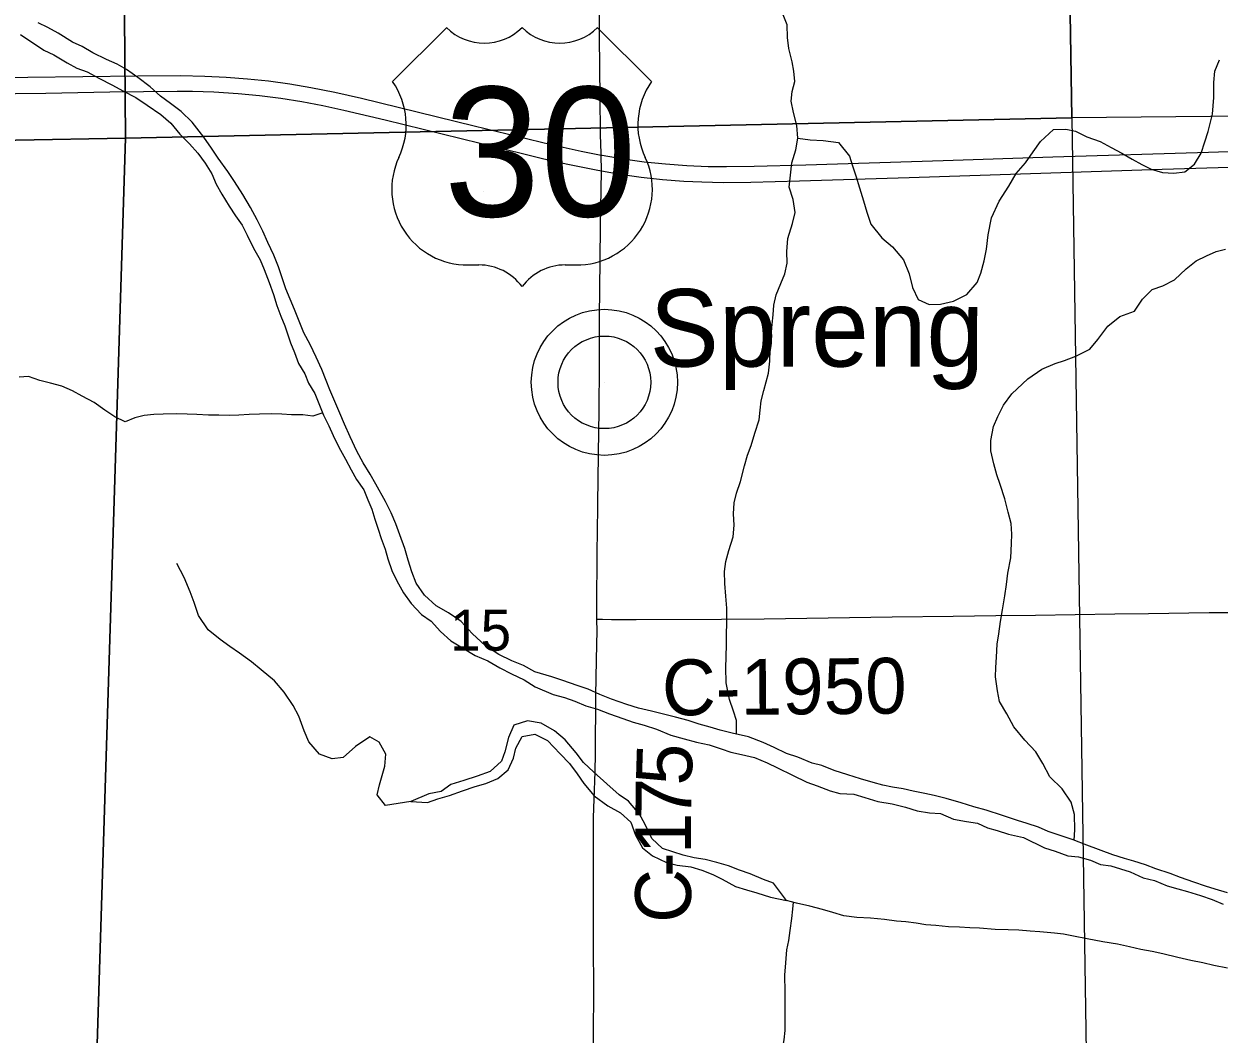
# Model space of a CAD drawing. Extents: x 1874609 to 2204689, y 815661 to 1281160.
# Drawn here: x 2060563 to 2066989, y 1009621 to 1015055 of the extents above; entities that cross this region are included whole.
import ezdxf

# ---------------------------------------------------------------- set-up
doc = ezdxf.new("R2010")
doc.units = 0
for name, color, linetype in [('GM_X_County_Road', 7, 'Continuous'), ('GM_X_County_Road_Text', 7, 'Continuous'), ('GM_X_Major_River', 7, 'Continuous'), ('GM_X_Minor_River', 7, 'Continuous'), ('GM_X_Section', 7, 'Continuous'), ('GM_X_Section_Text', 7, 'Continuous'), ('GM_X_Unincorporated', 7, 'Continuous'), ('GM_X_Unincorporated_Location', 7, 'Continuous'), ('GM_X_Unincorporated_Text', 7, 'Continuous'), ('GM_X_US_Location', 7, 'Continuous'), ('GM_X_US_Route', 7, 'Continuous'), ('GM_X_US_Shield', 7, 'Continuous')]:
    doc.layers.add(name, color=color, linetype=linetype)

msp = doc.modelspace()

# ---------------------------------------------------------------- linework, layer by layer
at = {"layer": 'GM_X_County_Road'}
for points in [[(2063666.3, 1014349.2), (2063666.1, 1014360), (2063663.2, 1014458.4), (2063660.9, 1014669.8), (2063659.5, 1014806.8), (2063657.3, 1014999.8), (2063657.3, 1015180.3), (2063654.8, 1015344.3), (2063654, 1015442.7), (2063652.5, 1015606.5), (2063650.9, 1015721.4), (2063650.2, 1015803.4), (2063649.3, 1015983.7), (2063648.3, 1016115), (2063646.9, 1016344.8), (2063645.7, 1016541.6), (2063644.4, 1016705.7), (2063641.9, 1016902.6), (2063640.3, 1017050.1), (2063639.2, 1017111.9)], [(2063667.8, 1014264.8), (2063666.3, 1014349.2)], [(2063644.2, 1011853.4), (2063643.7, 1011966.1), (2063645.3, 1012162.9), (2063646, 1012228.5), (2063646.6, 1012310.4), (2063648.2, 1012474.5), (2063654.1, 1012868.2), (2063655.5, 1012966.5), (2063658.4, 1013228.8), (2063658.2, 1013343.5), (2063658.8, 1013474.7), (2063661.7, 1013786.4), (2063663.6, 1013966.8), (2063666.1, 1014163.7), (2063667.8, 1014261.8), (2063667.8, 1014264.8)], [(2063644.2, 1011853.4), (2063673.6, 1011852.6), (2063723, 1011851.4), (2063854.2, 1011851.8), (2064313.5, 1011853.5), (2064543.1, 1011855.3), (2064887.5, 1011860), (2065231.9, 1011865.6), (2065559.8, 1011868.5), (2065789.5, 1011872.4), (2066002.6, 1011875.3), (2066215.8, 1011878.1), (2066428.9, 1011881.1), (2066609, 1011883.1), (2066936.5, 1011889.6), (2067116.6, 1011889.6)], [(2063625, 1009219.2), (2063625.9, 1009309.4), (2063625.9, 1009571.8), (2063626.6, 1009899.8), (2063626.7, 1009949), (2063626.1, 1010014.5), (2063625.1, 1010309.9), (2063626.2, 1010523.2), (2063626.5, 1010621.6), (2063626.5, 1010785.7), (2063628.7, 1010884.2), (2063634.8, 1011031.8), (2063637.2, 1011130), (2063638.7, 1011441.6), (2063639.4, 1011540.1), (2063643.3, 1011720.5), (2063644.5, 1011785.9), (2063644.2, 1011853.4)]]:
    msp.add_lwpolyline(points, dxfattribs=at)
at = {"layer": 'GM_X_Major_River'}
for points in [[(2062316.5, 1012834.4), (2062286.2, 1012902.4), (2062262, 1012960.4), (2062207.6, 1013086.4), (2062187.4, 1013136.5), (2062165.2, 1013196.5), (2062135, 1013262.5), (2062102.7, 1013330.5), (2062068.5, 1013392.5), (2062042.3, 1013456.5), (2062018.1, 1013518.6), (2061993.9, 1013574.6), (2061971.7, 1013630.6), (2061949.4, 1013694.6), (2061931.3, 1013748.7), (2061907, 1013810.7), (2061874.8, 1013878.7), (2061848.6, 1013940.7), (2061816.4, 1014000.7), (2061782.1, 1014066.7), (2061739.9, 1014136.7), (2061695.6, 1014206.7), (2061659.4, 1014260.7), (2061607.1, 1014332.6), (2061570.9, 1014386.6), (2061530.7, 1014444.6), (2061468.3, 1014526.5), (2061408.1, 1014584.4), (2061351.9, 1014626.3), (2061297.7, 1014666.2), (2061241.5, 1014716.1), (2061175.2, 1014766), (2061115, 1014809.9), (2061064.9, 1014837.8), (2061006.7, 1014863.7), (2060934.5, 1014899.5), (2060876.3, 1014933.4), (2060824.2, 1014957.2), (2060747.9, 1015005.1), (2060691.7, 1015035), (2060639.6, 1015060.8)], [(2060544, 1014998.1), (2060669.7, 1014913.3), (2060723.7, 1014888.9), (2060795.5, 1014844.4), (2060847.4, 1014816.1), (2060903.3, 1014797.7), (2060969.2, 1014761.3), (2061035.1, 1014726.8), (2061099, 1014692.4), (2061164.9, 1014658), (2061226.7, 1014617.5), (2061298.5, 1014567), (2061352.3, 1014520.7), (2061402.1, 1014462.3), (2061453.8, 1014409.9), (2061497.6, 1014359.5), (2061537.4, 1014305.2), (2061573.1, 1014248.9), (2061596.8, 1014192.7), (2061626.6, 1014138.4), (2061666.3, 1014074), (2061700, 1014021.8), (2061735.8, 1013971.5), (2061763.6, 1013919.2), (2061797.2, 1013848.9), (2061832.9, 1013786.6), (2061854.7, 1013734.3), (2061882.3, 1013664.1), (2061906, 1013599.8), (2061923.7, 1013539.6), (2061945.4, 1013483.4), (2061965.2, 1013431.2), (2061996.7, 1013338.8), (2062018.5, 1013286.6), (2062040.2, 1013228.4), (2062073.9, 1013172.1), (2062093.7, 1013121.9), (2062127.4, 1013067.6), (2062153.1, 1013003.3), (2062174.8, 1012951.1), (2062202.5, 1012892.8), (2062226.3, 1012840.6), (2062256, 1012778.3), (2062291.7, 1012714), (2062323.4, 1012655.7), (2062351.2, 1012603.4), (2062390.9, 1012549.1), (2062412.7, 1012494.9), (2062434.4, 1012444.7), (2062450.1, 1012390.5), (2062467.9, 1012336.3), (2062483.6, 1012286.1), (2062505.3, 1012229.9), (2062519.1, 1012177.7), (2062540.8, 1012115.5), (2062568.5, 1012059.2), (2062604.2, 1011994.9), (2062645.9, 1011936.5), (2062701.7, 1011878.1), (2062753.5, 1011841.8), (2062803.3, 1011787.4), (2062859.1, 1011737), (2062920.9, 1011698.5), (2062988.8, 1011658.1), (2063056.7, 1011629.6), (2063122.6, 1011591.2), (2063184.5, 1011558.8), (2063252.3, 1011526.3), (2063312.2, 1011489.9), (2063408.1, 1011447.3), (2063470, 1011430.9), (2063526, 1011412.6), (2063583.9, 1011386.2), (2063647.9, 1011369.8), (2063711.8, 1011343.4), (2063783.8, 1011318.9), (2063839.7, 1011298.6), (2063897.7, 1011282.2), (2063963.6, 1011261.8), (2064041.5, 1011229.3), (2064113.5, 1011208.8), (2064179.5, 1011192.4), (2064247.5, 1011178), (2064311.4, 1011155.6), (2064363.4, 1011137.3), (2064421.4, 1011124.9), (2064491.3, 1011108.5), (2064559.2, 1011080.1), (2064615.2, 1011053.7), (2064695, 1011013.2), (2064772.9, 1010976.7), (2064828.9, 1010956.3), (2064898.8, 1010929.8), (2064950.7, 1010915.5), (2065024.8, 1010911.1), (2065084.8, 1010894.7), (2065154.7, 1010872.3), (2065230.7, 1010859.8), (2065302.7, 1010841.4)], [(2067034.2, 1010380.8), (2066968.1, 1010400.6), (2066915.9, 1010416.5), (2066853.8, 1010438.3), (2066781.6, 1010464.2), (2066725.5, 1010486), (2066649.3, 1010509.8), (2066593.2, 1010531.7), (2066531, 1010551.5), (2066480.9, 1010565.4), (2066418.8, 1010585.2), (2066278.4, 1010636.9), (2066204.2, 1010666.7), (2066140.1, 1010688.6), (2066069.9, 1010710.4), (2066017.8, 1010734.3), (2065957.6, 1010754.1), (2065905.5, 1010770), (2065825.3, 1010797.8), (2065737.1, 1010825.6), (2065671, 1010843.4), (2065602.8, 1010865.2), (2065522.6, 1010889), (2065456.5, 1010904.8), (2065406.4, 1010914.7), (2065344.3, 1010928.5), (2065290.2, 1010940.4), (2065234, 1010950.2), (2065181.9, 1010960.1), (2065129.8, 1010973.9), (2065061.7, 1010993.8), (2064993.5, 1011015.6), (2064919.4, 1011039.4), (2064853.2, 1011065.2), (2064801.1, 1011079.1), (2064724.9, 1011110.9), (2064662.7, 1011130.8), (2064596.5, 1011162.6), (2064538.4, 1011190.5), (2064458.2, 1011220.3), (2064372, 1011240.1), (2064305.9, 1011255.9), (2064253.8, 1011271.8), (2064193.6, 1011287.6), (2064135.5, 1011307.4), (2064067.3, 1011325.3), (2064017.2, 1011339.1), (2063937.1, 1011358.9), (2063866.9, 1011374.7), (2063804.8, 1011394.6), (2063722.6, 1011422.4), (2063660.4, 1011448.2), (2063596.2, 1011476.1), (2063538.1, 1011495.9), (2063459.9, 1011523.7), (2063401.8, 1011543.6), (2063309.6, 1011569.3), (2063249.4, 1011603.2), (2063187.2, 1011629.1), (2063117, 1011662.9), (2063044.8, 1011708.8), (2062972.5, 1011776.7), (2062914.2, 1011840.6), (2062846, 1011886.4), (2062779.8, 1011924.3), (2062717.5, 1011982.2), (2062671.3, 1012046.2), (2062649.1, 1012108.2), (2062628.9, 1012170.2), (2062610.6, 1012232.3), (2062584.4, 1012306.3), (2062562.2, 1012366.4), (2062538, 1012424.4), (2062507.8, 1012486.4), (2062455.4, 1012578.4), (2062425.2, 1012632.4), (2062387, 1012694.3), (2062352.8, 1012756.4), (2062316.5, 1012834.4)], [(2065302.7, 1010841.4), (2065366.7, 1010823), (2065432.7, 1010810.6), (2065490.7, 1010808.2), (2065560.6, 1010777.8), (2065630.6, 1010765.4), (2065690.6, 1010755), (2065744.5, 1010730.7), (2065796.5, 1010716.3), (2065856.5, 1010696), (2065938.4, 1010679.5), (2066050.3, 1010622.7), (2066108.2, 1010604.4), (2066176.1, 1010579.9), (2066234.2, 1010575.6), (2066298.1, 1010557.2), (2066352.1, 1010532.8), (2066408.1, 1010526.5), (2066512, 1010493.8), (2066581.9, 1010461.4), (2066641.9, 1010447), (2066709.8, 1010418.6), (2066767.8, 1010402.2), (2066819.7, 1010387.9), (2066889.7, 1010367.5), (2066951.6, 1010345.1), (2067011.6, 1010320.7)]]:
    msp.add_lwpolyline(points, dxfattribs=at)
at = {"layer": 'GM_X_Minor_River'}
for points in [[(2064394.2, 1011235), (2064393.8, 1011308.2), (2064377.7, 1011358.3), (2064357.5, 1011420.3), (2064339.2, 1011510.4), (2064336.9, 1011592.5), (2064338.8, 1011648.6), (2064340.6, 1011718.7), (2064340.4, 1011768.8), (2064342.2, 1011834.9), (2064342, 1011913.1), (2064337.8, 1011977.2), (2064331.6, 1012045.2), (2064329.4, 1012109.3), (2064337.3, 1012163.4), (2064353.1, 1012221.6), (2064376.9, 1012295.8), (2064382.8, 1012357.9), (2064378.6, 1012420), (2064382.4, 1012478.1), (2064394.3, 1012530.2), (2064416.1, 1012594.4), (2064437.9, 1012678.6), (2064453.8, 1012734.7), (2064473.6, 1012786.9), (2064493.5, 1012853.1), (2064517.3, 1012925.2), (2064521.1, 1012977.3), (2064527, 1013027.4), (2064540.9, 1013083.6), (2064566.6, 1013175.8), (2064574.5, 1013239.9), (2064576.3, 1013304), (2064580.1, 1013376.2), (2064585.9, 1013440.3), (2064591.7, 1013490.4), (2064595.6, 1013542.5), (2064607.5, 1013596.6), (2064633.3, 1013658.8), (2064655.2, 1013710.9), (2064667, 1013767.1), (2064664.9, 1013831.2), (2064670.7, 1013901.3), (2064696.5, 1013981.5), (2064710.3, 1014039.7), (2064700.1, 1014109.7), (2064677.9, 1014175.8), (2064685.7, 1014241.9), (2064691.5, 1014308), (2064713.3, 1014378.2), (2064725.2, 1014440.3), (2064718.9, 1014508.4), (2064700.7, 1014578.5), (2064688.5, 1014638.5), (2064694.4, 1014690.7), (2064708.2, 1014744.8), (2064702.1, 1014800.8), (2064693.9, 1014850.9), (2064675.7, 1014923), (2064669.5, 1014981), (2064667.3, 1015049.2), (2064641.1, 1015113.2)], [(2064725.2, 1014440.3), (2064791.3, 1014430.5), (2064861.4, 1014426.7), (2064943.5, 1014417), (2065001.8, 1014343), (2065018, 1014291), (2065036.2, 1014237), (2065056.4, 1014172.9), (2065076.6, 1014102.9), (2065094.8, 1014042.8), (2065117.1, 1013976.8), (2065175.3, 1013904.8), (2065233.6, 1013854.9), (2065291.9, 1013785), (2065322.1, 1013711), (2065340.4, 1013636.9), (2065370.6, 1013572.9), (2065430.8, 1013545), (2065490.8, 1013547.2), (2065560.9, 1013563.5), (2065632.9, 1013599.8), (2065688.8, 1013664), (2065708.7, 1013714.2), (2065726.5, 1013780.3), (2065738.3, 1013842.5), (2065748.1, 1013920.6), (2065765.9, 1014010.8), (2065807.7, 1014101.1), (2065859.5, 1014181.4), (2065897.4, 1014249.6), (2065949.3, 1014307.9), (2065989.1, 1014366.1), (2066029, 1014422.3), (2066098.9, 1014486.6), (2066165, 1014488.8), (2066217.1, 1014477), (2066277.3, 1014447.1), (2066349.5, 1014421.3), (2066409.7, 1014389.4), (2066465.8, 1014359.5), (2066522, 1014327.7), (2066574.2, 1014297.8), (2066624.3, 1014273.9), (2066684.4, 1014256), (2066746.5, 1014252.2), (2066804.6, 1014258.4), (2066856.5, 1014300.6), (2066892.4, 1014358.8), (2066912.3, 1014421), (2066930.1, 1014475.1), (2066953.9, 1014569.4), (2066961.6, 1014659.5), (2066961.4, 1014739.7), (2066967.2, 1014799.8), (2066991.1, 1014861.9)], [(2066209.7, 1010664.5), (2066214.1, 1010720.8), (2066211.8, 1010803), (2066193.6, 1010869), (2066145.3, 1010941), (2066079.1, 1011004.9), (2066040.8, 1011076.9), (2066004.6, 1011138.9), (2065944.3, 1011202.8), (2065886, 1011274.7), (2065847.8, 1011344.7), (2065809.5, 1011410.7), (2065797.3, 1011466.8), (2065787.1, 1011542.9), (2065788.9, 1011593), (2065792.8, 1011649.1), (2065796.6, 1011719.2), (2065804.4, 1011773.3), (2065814.3, 1011841.4), (2065824.1, 1011903.6), (2065837.9, 1011977.7), (2065845.7, 1012039.9), (2065853.6, 1012100), (2065869.3, 1012182.2), (2065873.1, 1012260.3), (2065875, 1012310.4), (2065870.8, 1012368.5), (2065854.6, 1012428.5), (2065836.4, 1012500.6), (2065812.1, 1012576.6), (2065793.9, 1012628.7), (2065777.7, 1012688.7), (2065761.5, 1012758.8), (2065761.3, 1012814.9), (2065777.2, 1012889), (2065799, 1012943.2), (2065830.9, 1013003.4), (2065874.8, 1013065.6), (2065960.7, 1013146), (2066036.6, 1013198.3), (2066108.6, 1013228.6), (2066158.6, 1013244.8), (2066218.7, 1013267), (2066294.7, 1013305.3), (2066336.6, 1013357.5), (2066390.4, 1013429.8), (2066456.4, 1013480.1), (2066534.4, 1013510.3), (2066578.3, 1013574.6), (2066630.2, 1013626.8), (2066686.2, 1013645), (2066750.2, 1013677.3), (2066812.1, 1013737.6), (2066866.1, 1013779.8), (2066922.1, 1013808), (2066974.1, 1013830.2), (2067024.1, 1013842.4)], [(2062169.9, 1012963), (2062116.7, 1012945.4), (2062062.7, 1012951.7), (2062002.7, 1012952.1), (2061950.6, 1012956.4), (2061894.6, 1012956.7), (2061830.5, 1012955.1), (2061774.5, 1012953.4), (2061718.4, 1012949.7), (2061668.3, 1012948), (2061610.3, 1012950.3), (2061556.2, 1012950.6), (2061492.2, 1012953), (2061440.1, 1012955.3), (2061386.1, 1012957.6), (2061312, 1012956), (2061262, 1012954.3), (2061209.9, 1012948.6), (2061159.8, 1012936.8), (2061107.6, 1012915.1), (2061051.7, 1012941.5), (2060997.8, 1012977.8), (2060940, 1013018.2), (2060876.1, 1013052.7), (2060824.2, 1013081), (2060766.3, 1013105.4), (2060706.3, 1013121.8), (2060648.3, 1013136.1), (2060588.4, 1013158.5), (2060538.3, 1013154.8)], [(2062643.8, 1010872.5), (2062506.5, 1010851.7), (2062462.3, 1010907.7), (2062474.2, 1010961.8), (2062503.9, 1011062), (2062509.7, 1011126.2), (2062473.5, 1011192.2), (2062423.3, 1011220.1), (2062345.4, 1011167.8), (2062279.5, 1011109.4), (2062221.4, 1011101.3), (2062153.2, 1011127.1), (2062095, 1011193), (2062070.8, 1011253), (2062040.5, 1011331.1), (2062010.3, 1011389.1), (2061962, 1011461.1), (2061909.7, 1011521), (2061839.5, 1011580.9), (2061787.3, 1011622.8), (2061723, 1011670.7), (2061670.9, 1011706.6), (2061618.7, 1011744.5), (2061554.4, 1011796.3), (2061502.1, 1011872.3), (2061477.9, 1011942.4), (2061457.7, 1012000.4), (2061425.4, 1012076.4), (2061385.2, 1012152.4)], [(2064662.9, 1010339.9), (2064592.7, 1010433.4), (2064540.5, 1010453.3), (2064468.3, 1010483.1), (2064410.2, 1010503), (2064352.1, 1010526.8), (2064287.9, 1010544.7), (2064225.8, 1010560.5), (2064167.7, 1010570.3), (2064107.6, 1010584.2), (2064051.4, 1010602), (2063997.3, 1010619.9), (2063939.1, 1010673.8), (2063900.8, 1010751.8), (2063872.6, 1010803.8), (2063814.3, 1010873.8), (2063764.1, 1010907.7), (2063697.9, 1010967.5), (2063627.6, 1011029.4), (2063571.4, 1011081.4), (2063533.1, 1011133.3), (2063472.9, 1011203.2), (2063416.6, 1011253.2), (2063344.4, 1011293), (2063270.3, 1011306.8), (2063198.2, 1011282.5), (2063168.4, 1011216.3), (2063148.6, 1011140.2), (2063130.7, 1011090), (2063070.8, 1011033.8), (2063000.8, 1011009.5), (2062928.7, 1010985.2), (2062858.7, 1010963), (2062806.7, 1010926.8), (2062740.7, 1010914.5), (2062643.8, 1010872.5)], [(2062643.8, 1010872.5), (2062732.8, 1010866.4), (2062788.8, 1010886.7), (2062850.9, 1010904.9), (2062920.9, 1010929.1), (2062988.9, 1010953.4), (2063046.9, 1010969.6), (2063111, 1010995.8), (2063166.9, 1011042), (2063194.8, 1011106.2), (2063208.6, 1011158.4), (2063242.5, 1011222.6), (2063310.5, 1011234.8), (2063378.7, 1011201), (2063447, 1011129), (2063497.3, 1011077.1), (2063537.5, 1011021.2), (2063573.7, 1010969.2), (2063630, 1010903.2), (2063702.2, 1010849.4), (2063770.4, 1010811.5), (2063826.6, 1010761.6), (2063850.9, 1010691.6), (2063889.1, 1010623.6), (2063943.3, 1010579.7), (2064017.5, 1010543.8), (2064075.7, 1010530), (2064149.8, 1010520.2), (2064207.9, 1010502.3), (2064268.1, 1010480.5), (2064318.2, 1010454.6), (2064388.4, 1010414.8), (2064448.6, 1010396.9), (2064504.7, 1010381.1), (2064576.9, 1010357.2), (2064662.9, 1010339.9)], [(2067035.4, 1009976.1), (2066961.2, 1009989.9), (2066901.1, 1010003.8), (2066837, 1010017.6), (2066766.8, 1010033.4), (2066686.7, 1010053.2), (2066628.6, 1010065), (2066568.4, 1010076.9), (2066508.3, 1010090.7), (2066442.2, 1010104.5), (2066364, 1010118.3), (2066279.9, 1010134.1), (2066205.7, 1010147.9), (2066153.6, 1010159.7), (2066103.5, 1010163.6), (2066025.4, 1010171.4), (2065973.3, 1010175.2), (2065913.2, 1010181), (2065855.2, 1010182.9), (2065785, 1010184.7), (2065700.9, 1010190.4), (2065648.8, 1010192.2), (2065592.7, 1010196.1), (2065534.7, 1010197.9), (2065466.5, 1010205.7), (2065412.5, 1010209.6), (2065360.4, 1010217.4), (2065304.3, 1010225.2), (2065254.2, 1010229.1), (2065190.1, 1010236.9), (2065115.9, 1010244.7), (2065041.8, 1010248.5), (2064971.7, 1010258.3), (2064911.6, 1010276.1), (2064857.4, 1010292), (2064789.3, 1010309.8), (2064717.1, 1010325.6), (2064662.9, 1010339.9)], [(2064698.4, 1010330.7), (2064695.2, 1010293.5), (2064689.4, 1010243.4), (2064681.5, 1010179.3), (2064673.7, 1010125.2), (2064663.8, 1010075), (2064658, 1010004.9), (2064652.2, 1009938.8), (2064654.5, 1009848.7), (2064655.1, 1009640.3), (2064649.2, 1009590.2), (2064637.4, 1009532.1), (2064619.5, 1009475.9), (2064593.6, 1009413.8), (2064553.7, 1009361.6), (2064497.8, 1009311.3), (2064429.8, 1009275), (2064367.8, 1009256.8), (2064313.7, 1009244.6), (2064235.7, 1009234.4), (2064169.6, 1009230.2), (2064115.5, 1009222)]]:
    msp.add_lwpolyline(points, dxfattribs=at)
at = {"layer": 'GM_X_Section'}
for points in [[(2066114.1, 1019831.6), (2071711, 1019885), (2071793.5, 1014602.4), (2066198.4, 1014549.1)], [(2061065.8, 1019706.1), (2063583.1, 1019728.8), (2066114.1, 1019831.6), (2066198.4, 1014549.1), (2061110.1, 1014439.4)], [(2055695, 1019663.4), (2061065.8, 1019706.1), (2061110.1, 1014439.4), (2055801.6, 1014343)], [(2061110.1, 1014439.4), (2066198.4, 1014549.1), (2066278.7, 1009290.6), (2060944.2, 1009166.1)], [(2055801.6, 1014343), (2061110.1, 1014439.4), (2060944.2, 1009166.1), (2055873.8, 1009100.5)]]:
    msp.add_lwpolyline(points, close=True, dxfattribs=at)
at = {"layer": 'GM_X_Unincorporated'}
for radius in [392.8, 249]:
    msp.add_circle((2063684.1, 1013126.9), radius, dxfattribs=at)
at = {"layer": 'GM_X_Unincorporated_Location'}
msp.add_line((2063684.1, 1013126.9), (2063684.1, 1013126.9), dxfattribs=at)
at = {"layer": 'GM_X_US_Route'}
for points in [[(2059747.4, 1014756.7), (2060584.2, 1014768.6), (2061174.9, 1014775.3), (2061404.5, 1014776.7), (2061535.6, 1014774.3), (2061650.2, 1014768.7), (2061764.6, 1014759.8), (2061878.7, 1014747.6), (2061992.3, 1014732.3), (2062105.5, 1014713.4), (2062234.1, 1014687.9), (2062378, 1014655.3), (2062983.7, 1014507.2), (2063398.4, 1014406.9), (2063558.6, 1014370.7), (2063666.3, 1014349.2), (2063671.4, 1014348.2), (2063784.8, 1014329), (2063898.7, 1014313.4), (2064013.1, 1014301.5), (2064127.9, 1014293.2), (2064242.8, 1014288.4), (2064341.3, 1014287.1), (2064489.1, 1014289), (2064767.9, 1014297.1), (2065505.6, 1014320.1), (2066095.8, 1014339.2), (2066931.9, 1014365.3), (2067423.7, 1014380.1)], [(2060353.4, 1014678.1), (2060681.4, 1014682.7), (2061026, 1014688.6), (2061387, 1014693.4), (2061469.1, 1014692.9), (2061584.1, 1014689), (2061715.2, 1014680.4), (2061829.7, 1014669.3), (2061943.7, 1014654.8), (2062057.4, 1014637), (2062170.4, 1014615.8), (2062282.8, 1014591.5), (2062506.2, 1014537.9), (2063016.3, 1014413.2), (2063048.2, 1014405.4), (2063350.7, 1014330.5), (2063478.7, 1014301.7), (2063639.5, 1014269.7), (2063667.8, 1014264.8), (2063768.7, 1014247.3), (2063882.2, 1014230.9), (2063996.2, 1014218.3), (2064110.5, 1014209.4), (2064208.7, 1014204.7), (2064323.4, 1014202.5), (2064471, 1014203.7), (2064733.3, 1014210.7), (2065323.5, 1014229.4), (2066684, 1014272.7), (2067585.7, 1014300.1)]]:
    msp.add_lwpolyline(points, dxfattribs=at)
at = {"layer": 'GM_X_US_Shield'}
for p, q in [((2062835.4, 1015034.4), (2062545.4, 1014744.4)), ((2063937.5, 1014744.4), (2063647.5, 1015034.4)), ((2062951.4, 1013758.3), (2063009.4, 1013758.3)), ((2063473.5, 1013758.3), (2063531.5, 1013758.3))]:
    msp.add_line(p, q, dxfattribs=at)
for centre, radius, start, end in [((2063038.4, 1015241.6), 290, 225.573, 314.427), ((2063444.5, 1015241.6), 290, 225.573, 314.427), ((2062212.7, 1014511.5), 406.1, 334.54712, 35.00093), ((2064270.2, 1014511.5), 406.1, 144.99907, 205.45288), ((2062946.9, 1014164.3), 406.1, 154.83192, 270.63826), ((2063536, 1014164.3), 406.1, 269.36174, 25.16808), ((2063009.4, 1013468.2), 290, 36.8699, 90), ((2063473.5, 1013468.2), 290, 90, 143.1301)]:
    msp.add_arc(centre, radius, start, end, dxfattribs=at)

# ---------------------------------------------------------------- texts
at = {"layer": 'GM_X_County_Road_Text'}
for s, rotation, p in [('C-1950', 0.45779, (2063994.5, 1011335.3)), ('5', 88.2304, (2064152.9, 1010956.5)), ('7', 89.2662, (2064150.5, 1010773.1)), ('1', 89.83347, (2064150, 1010589.1)), ('-', 89.96096, (2064149.9, 1010466.1)), ('C', 89.99609, (2064149.9, 1010219.8))]:
    msp.add_text(s, height=300, rotation=rotation, dxfattribs=at).set_placement(p)
at = {"layer": 'GM_X_Section_Text'}
msp.add_text('15', height=221, rotation=0.00001, dxfattribs=at).set_placement((2062854.3, 1011683.6))
at = {"layer": 'GM_X_Unincorporated_Text'}
msp.add_text('Spreng', height=417, rotation=0.00001, dxfattribs=at).set_placement((2063927.9, 1013211.5))
at = {"layer": 'GM_X_US_Location'}
for s in ['/', '0']:
    msp.add_text(s, height=1, dxfattribs=at).set_placement((2063241.1, 1014361.9))
msp.add_text('30', height=1, rotation=0.00001, dxfattribs=at).set_placement((2063034.7, 1014154.9))
at = {"layer": 'GM_X_US_Shield'}
msp.add_text('30', height=696.1, dxfattribs=at).set_placement((2062821.1, 1014019.3))

doc.saveas('drawing.dxf')
